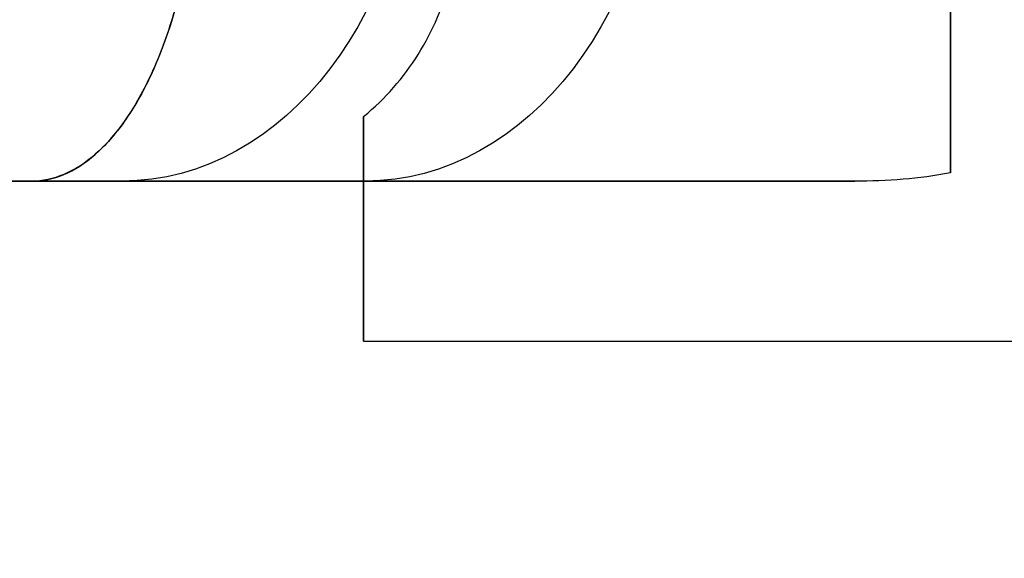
# Model space of a CAD drawing. Header units: millimetres. Extents: x -3796 to -2903, y 325 to 354.
# Tile 585 of 656: x -3602.75 to -3598.14, y 335.71 to 338.24. Entities that reach past the tile are written whole.
import ezdxf

# ---------------------------------------------------------------- set-up
doc = ezdxf.new("R2010")
doc.units = ezdxf.units.MM
doc.layers.add('METAL NEGRO', color=7, linetype='Continuous')

msp = doc.modelspace()

# ---------------------------------------------------------------- linework, layer by layer
at = {"layer": 'METAL NEGRO'}
for p, q in [((-3598.3894, 341.6187, 1879.7259), (-3598.3894, 337.8472, 1879.7259)), ((-3603.6671, 337.4829, 1878.5872), (-3598.8512, 337.4829, 1878.5872)), ((-3602.2195, 337.4829, 1874.573), (-3602.6949, 337.4829, 1874.0064)), ((-3601.7845, 337.4829, 1875.0913), (-3601.7845, 337.4829, 1882.0831)), ((-3601.1394, 336.7366, 1876.4381), (-3601.1394, 337.4829, 1876.4381)), ((-3601.1394, 337.2596, 1874.8894), (-3601.1394, 337.2596, 1878.285))]:
    msp.add_line(p, q, dxfattribs=at)
at = {"layer": 'METAL NEGRO', "extrusion": (1, 0, 0)}
for centre, start, end in [((339.7329, 1876.5872, -3598.3894), 42.5155, 137.4845), ((339.7329, 1876.5872, -3601.1394), 180, 229.5407), ((339.7329, 1876.5872, -3601.1394), 138.5904, 180)]:
    msp.add_arc(centre, 3, start, end, dxfattribs=at)
at = {"layer": 'METAL NEGRO', "extrusion": (-0.642788, 5.68434e-14, -0.766044)}
msp.add_arc((-339.2829, 3964.4125, 879.5391), 1.8, 270, 360, dxfattribs=at)
at = {"layer": 'METAL NEGRO', "extrusion": (0.642788, 5.68434e-14, -0.766044)}
msp.add_arc((339.2829, -1549.3473, -3755.9261), 1.8, 90, 180, dxfattribs=at)
at = {"layer": 'METAL NEGRO', "extrusion": (0, -1, 0)}
msp.add_arc((-3592.3894, 1878.5872, -337.4829), 11.2777, 156.03481, 203.96519, dxfattribs=at)
at = {"layer": 'METAL NEGRO'}
for points, knots in [([(-3601.9059, 339.2829, 1885.028), (-3601.9026, 339.157, 1885.0241), (-3601.9056, 339.0338, 1885.0074), (-3601.9235, 338.7926, 1884.9498), (-3601.9386, 338.6734, 1884.9083), (-3601.9993, 338.3389, 1884.7532), (-3602.0614, 338.1394, 1884.606), (-3602.1743, 337.8977, 1884.345), (-3602.2159, 337.8253, 1884.25), (-3602.3032, 337.7018, 1884.0514), (-3602.3489, 337.6503, 1883.9479), (-3602.444, 337.567, 1883.733), (-3602.4936, 337.5353, 1883.6211), (-3602.5934, 337.4935, 1883.3965), (-3602.6439, 337.4829, 1883.2829), (-3602.6949, 337.4829, 1883.168)], [0, 0, 0, 0, 0.37557, 0.37557, 0.75114, 0.75114, 1.502279, 1.502279, 1.877849, 1.877849, 2.253419, 2.253419, 2.628989, 2.628989, 3.004559, 3.004559, 3.004559, 3.004559]), ([(-3602.6949, 337.4829, 1874.0064), (-3602.5926, 337.4829, 1873.7763), (-3602.493, 337.5243, 1873.5521), (-3602.3009, 337.6921, 1873.1181), (-3602.2134, 337.8143, 1872.9197), (-3602.099, 338.0586, 1872.6555), (-3602.065, 338.1479, 1872.5759), (-3602.0053, 338.3421, 1872.4337), (-3601.9795, 338.4483, 1872.3706), (-3601.9386, 338.6728, 1872.2663), (-3601.9238, 338.7892, 1872.2256), (-3601.9057, 339.0307, 1872.1676), (-3601.9026, 339.1567, 1872.1504), (-3601.9059, 339.2829, 1872.1464)], [0, 0, 0, 0, 0.751676, 0.751676, 1.503353, 1.503353, 1.879191, 1.879191, 2.255029, 2.255029, 2.630868, 2.630868, 3.006706, 3.006706, 3.006706, 3.006706]), ([(-3601.1394, 337.7862, 1874.3046), (-3601.0361, 337.8696, 1874.2335), (-3600.9526, 337.9667, 1874.1586), (-3600.8151, 338.1876, 1874.0124), (-3600.7626, 338.3101, 1873.9422), (-3600.6872, 338.5685, 1873.8187), (-3600.6637, 338.7078, 1873.7639), (-3600.6452, 338.9911, 1873.6766), (-3600.6497, 339.1356, 1873.6435), (-3600.6684, 339.2829, 1873.6212)], [-1.791242, -1.791242, -1.791242, -1.791242, -1.343432, -1.343432, -0.895621, -0.895621, -0.447811, -0.447811, 0, 0, 0, 0])]:
    msp.add_open_spline(points, degree=3, knots=knots, dxfattribs=at)
for points, weights, degree in [([(-3598.3894, 337.5216, 1878.6146), (-3598.3894, 337.7049, 1879.9667), (-3598.3894, 338.3947, 1880.8372), (-3598.3894, 339.2829, 1880.8372)], [1, 0.851082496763, 0.851082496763, 1], 3), ([(-3601.1394, 337.7862, 1874.3046), (-3601.1394, 337.587, 1874.7685), (-3601.1394, 337.4829, 1875.3023), (-3601.1394, 337.4829, 1875.8602)], [1, 0.971301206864, 0.971301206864, 1], 3), ([(-3603.6671, 337.4829, 1878.5872), (-3601.8217, 328.2329, 1878.5872), (-3592.3894, 328.2329, 1878.5872)], [0.931934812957, 0.746414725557, 1], 2)]:
    msp.add_rational_spline(points, weights, degree=degree, dxfattribs=at)
for points, degree in [([(-3602.6949, 337.4829, 1883.168), (-3598.838, 337.4829, 1878.5715)], 1), ([(-3601.1394, 337.4829, 1875.8602), (-3602.6949, 337.4829, 1874.0064)], 1), ([(-3598.838, 337.4829, 1878.5715), (-3601.1394, 337.4829, 1878.5715)], 1), ([(-3601.1394, 337.4829, 1875.8602), (-3601.1394, 337.4829, 1878.5715)], 1), ([(-3598.3894, 337.5216, 1878.6146), (-3598.5361, 337.4938, 1878.5843), (-3598.686, 337.4829, 1878.5715), (-3598.838, 337.4829, 1878.5715)], 3), ([(-3601.1394, 336.7329, 1876.5872), (-3592.3894, 336.7329, 1876.5872)], 1)]:
    msp.add_open_spline(points, degree=degree, dxfattribs=at)

doc.saveas('drawing.dxf')
